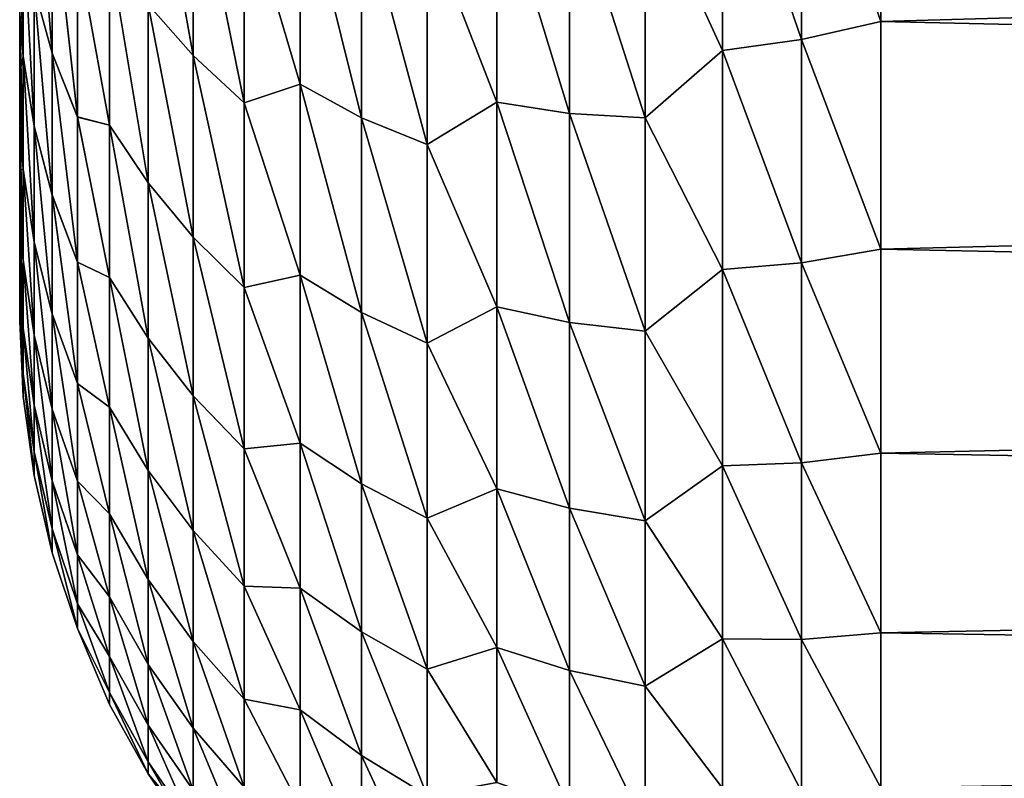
# Model space of a CAD drawing. Header units: metres. Extents: x -46 to 104, y -30 to 30.
# Tile 392 of 656: x 28 to 29.143, y -10.031 to -9.15. Entities that reach past the tile are written whole.
import ezdxf

# ---------------------------------------------------------------- set-up
doc = ezdxf.new("R2010")
doc.units = ezdxf.units.M
doc.layers.add('solid_26_000_502_XXX', color=7, linetype='CONTINUOUS')

msp = doc.modelspace()

# ---------------------------------------------------------------- linework, layer by layer
at = {"layer": 'solid_26_000_502_XXX'}
for points in [[(28, -6.556713, 300.451447), (28, -9.211044, 300.325226), (28, -9.14367, 300.577454)], [(28, -6.556713, 300.451447), (28, -6.62691, 300.254761), (28, -9.211044, 300.325226)], [(28, -6.556713, 295.548553), (28, -9.143481, 295.421875), (28, -9.210874, 295.674103)], [(28, -6.62691, 295.745239), (28, -6.556713, 295.548553), (28, -9.210874, 295.674103)], [(28, -6.62691, 300.254761), (28, -9.271446, 300.071289), (28, -9.211044, 300.325226)], [(28, -6.62691, 300.254761), (28, -6.69121, 300.056152), (28, -9.271446, 300.071289)], [(28, -6.62691, 295.745239), (28, -9.210874, 295.674103), (28, -9.271295, 295.928009)], [(28, -6.69121, 295.943848), (28, -6.62691, 295.745239), (28, -9.271295, 295.928009)], [(28, -6.69121, 300.056152), (28, -9.324861, 299.815735), (28, -9.271446, 300.071289)], [(28, -6.69121, 300.056152), (28, -6.801792, 299.653961), (28, -9.324861, 299.815735)], [(28, -6.69121, 295.943848), (28, -9.271295, 295.928009), (28, -9.324728, 296.183563)], [(28, -6.801792, 296.346039), (28, -6.69121, 295.943848), (28, -9.324728, 296.183563)], [(28, -6.801792, 299.653961), (28, -9.371225, 299.558899), (28, -9.324861, 299.815735)], [(28, -6.801792, 299.653961), (28, -6.848075, 299.45047), (28, -9.371225, 299.558899)], [(28, -6.801792, 296.346039), (28, -9.324728, 296.183563), (28, -9.371111, 296.44043)], [(28, -6.848075, 296.54953), (28, -6.801792, 296.346039), (28, -9.371111, 296.44043)], [(28, -6.848075, 299.45047), (28, -9.410521, 299.300781), (28, -9.371225, 299.558899)], [(28, -6.848075, 299.45047), (28, -6.888287, 299.245605), (28, -9.410521, 299.300781)], [(28, -6.848075, 296.54953), (28, -9.371111, 296.44043), (28, -9.410425, 296.698517)], [(28, -6.888287, 296.754395), (28, -6.848075, 296.54953), (28, -9.410425, 296.698517)], [(28, -6.888287, 299.245605), (28, -9.442708, 299.041779), (28, -9.410521, 299.300781)], [(28, -6.888287, 299.245605), (28, -6.922369, 299.039581), (28, -9.442708, 299.041779)], [(28, -6.888287, 296.754395), (28, -9.410425, 296.698517), (28, -9.442631, 296.95755)], [(28, -6.922369, 296.960419), (28, -6.888287, 296.754395), (28, -9.442631, 296.95755)], [(28, -6.922369, 299.039581), (28, -6.950295, 298.832703), (28, -9.442708, 299.041779)], [(28, -6.922369, 296.960419), (28, -9.442631, 296.95755), (28, -9.467708, 297.217407)], [(28, -6.950295, 297.167297), (28, -6.922369, 296.960419), (28, -9.467708, 297.217407)], [(28, -6.950295, 298.832703), (28, -9.467765, 298.781921), (28, -9.442708, 299.041779)], [(28, -6.950295, 298.832703), (28, -6.98755, 298.417297), (28, -9.467765, 298.781921)], [(28, -6.950295, 297.167297), (28, -9.467708, 297.217407), (28, -9.485638, 297.477814)], [(28, -6.98755, 297.582703), (28, -6.950295, 297.167297), (28, -9.485638, 297.477814)], [(28, -6.98755, 298.417297), (28, -9.485676, 298.521484), (28, -9.467765, 298.781921)], [(28, -6.98755, 298.417297), (28, -9.496421, 298.260681), (28, -9.485676, 298.521484)], [(28, -6.98755, 298.417297), (28, -6.996882, 298.208771), (28, -9.496421, 298.260681)], [(28, -6.98755, 297.582703), (28, -9.485638, 297.477814), (28, -9.496402, 297.738647)], [(28, -6.996882, 297.791229), (28, -6.98755, 297.582703), (28, -9.496402, 297.738647)], [(28, -6.996882, 298.208771), (28, -7, 298), (28, -9.496421, 298.260681)], [(28, -6.996882, 297.791229), (28, -9.496402, 297.738647), (28, -9.5, 297.999664)], [(28, -7, 298), (28, -6.996882, 297.791229), (28, -9.5, 297.999664)], [(28, -7, 298), (28, -9.5, 297.999664), (28, -9.496421, 298.260681)], [(28.907728, -8.887558, 292.41684), (29, -8.861654, 292.367859), (29, -9.152313, 292.853638)], [(28.907728, -8.887558, 303.58316), (29, -9.152313, 303.146362), (29, -8.861654, 303.632141)], [(34.5, -8.997035, 292.586761), (29, -9.152313, 292.853638), (29, -8.861654, 292.367859)], [(34.5, -8.997035, 303.413239), (29, -8.861654, 303.632141), (29, -9.152313, 303.146362)], [(28.907728, -9.172984, 303.100677), (28.907728, -8.887558, 303.58316), (28.816154, -8.905639, 303.53009)], [(28.907728, -8.887558, 292.41684), (28.907728, -9.172984, 292.899323), (28.816154, -8.905639, 292.46991)], [(28.907728, -8.887558, 292.41684), (29, -9.152313, 292.853638), (28.907728, -9.172984, 292.899323)], [(28.907728, -9.172984, 303.100677), (29, -9.152313, 303.146362), (28.907728, -8.887558, 303.58316)], [(28.149282, -8.899755, 293.384003), (28.201468, -8.954681, 293.324188), (28.201468, -9.191772, 293.809448)], [(28.149282, -9.132465, 293.863434), (28.149282, -8.899755, 293.384003), (28.201468, -9.191772, 293.809448)], [(28.149282, -8.899803, 302.615906), (28.201468, -9.19182, 302.19046), (28.201468, -8.954735, 302.67569)], [(28.149282, -8.899803, 302.615906), (28.149282, -9.132507, 302.136475), (28.201468, -9.19182, 302.19046)], [(28.816154, -9.185703, 303.05127), (28.816154, -8.905639, 303.53009), (28.726152, -8.990007, 303.350555)], [(28.816154, -8.905639, 292.46991), (28.816154, -9.185703, 292.94873), (28.726152, -8.990007, 292.649445)], [(28.907728, -9.172984, 303.100677), (28.816154, -8.905639, 303.53009), (28.816154, -9.185703, 303.05127)], [(28.907728, -9.172984, 292.899323), (28.816154, -9.185703, 292.94873), (28.816154, -8.905639, 292.46991)], [(28.016783, -8.927091, 294.250763), (28.037836, -8.99829, 294.187897), (28.037836, -9.189023, 294.673889)], [(28.016783, -9.113214, 294.729065), (28.016783, -8.927091, 294.250763), (28.037836, -9.189023, 294.673889)], [(28.016783, -8.927217, 301.748932), (28.037836, -9.189137, 301.325806), (28.037836, -8.998421, 301.811768)], [(28.016783, -8.927217, 301.748932), (28.016783, -9.113324, 301.27063), (28.037836, -9.189137, 301.325806)], [(28.201468, -8.954681, 293.324188), (28.260477, -9.005129, 293.26712), (28.260477, -9.246465, 293.757904)], [(28.201468, -9.191772, 293.809448), (28.201468, -8.954681, 293.324188), (28.260477, -9.246465, 293.757904)], [(28.201468, -8.954735, 302.67569), (28.260477, -9.246465, 302.242096), (28.260477, -9.005129, 302.73288)], [(28.201468, -8.954735, 302.67569), (28.201468, -9.19182, 302.19046), (28.260477, -9.246465, 302.242096)], [(28.325811, -9.224957, 302.44165), (28.325811, -8.977735, 302.922241), (28.260477, -9.005129, 302.73288)], [(28.325811, -8.977735, 293.077759), (28.325811, -9.224957, 293.55835), (28.260477, -9.005129, 293.26712)], [(28.39691, -9.263911, 302.496887), (28.325811, -8.977735, 302.922241), (28.325811, -9.224957, 302.44165)], [(28.39691, -9.263911, 302.496887), (28.39691, -9.01185, 302.982819), (28.325811, -8.977735, 302.922241)], [(28.39691, -9.263911, 293.503113), (28.325811, -9.224957, 293.55835), (28.325811, -8.977735, 293.077759)], [(28.39691, -9.01185, 293.017181), (28.39691, -9.263911, 293.503113), (28.325811, -8.977735, 293.077759)], [(28.553919, -9.245726, 302.751038), (28.553919, -8.982406, 303.231842), (28.473162, -9.037836, 303.043732)], [(28.553919, -8.982406, 292.768158), (28.553919, -9.245726, 293.248962), (28.473162, -9.037836, 292.956268)], [(28.638491, -9.259073, 302.806641), (28.553919, -8.982406, 303.231842), (28.553919, -9.245726, 302.751038)], [(28.638491, -9.259073, 302.806641), (28.638491, -8.990361, 303.292236), (28.553919, -8.982406, 303.231842)], [(28.638491, -9.259073, 293.193359), (28.553919, -9.245726, 293.248962), (28.553919, -8.982406, 292.768158)], [(28.638491, -8.990361, 292.707764), (28.638491, -9.259073, 293.193359), (28.553919, -8.982406, 292.768158)], [(28.004135, -9.1926, 295.264954), (28, -9.069206, 295.171661), (28, -8.988059, 294.923523)], [(28.004135, -9.1926, 295.264954), (28, -8.988059, 294.923523), (28.004135, -9.036163, 294.785645)], [(28.726152, -9.264167, 302.860443), (28.726152, -8.990007, 303.350555), (28.638491, -8.990361, 303.292236)], [(28.726152, -8.990007, 292.649445), (28.726152, -9.264167, 293.139557), (28.638491, -8.990361, 292.707764)], [(28.726152, -9.264167, 302.860443), (28.638491, -8.990361, 303.292236), (28.638491, -9.259073, 302.806641)], [(28.726152, -9.264167, 293.139557), (28.638491, -9.259073, 293.193359), (28.638491, -8.990361, 292.707764)], [(28.816154, -9.185703, 303.05127), (28.726152, -8.990007, 303.350555), (28.726152, -9.264167, 302.860443)], [(28.816154, -9.185703, 292.94873), (28.726152, -9.264167, 293.139557), (28.726152, -8.990007, 292.649445)], [(34.5, -8.997035, 292.586761), (34.5, -9.276902, 293.081757), (29, -9.152313, 292.853638)], [(34.5, -9.276902, 302.918243), (34.5, -8.997035, 303.413239), (29, -9.152313, 303.146362)], [(28.037836, -8.99829, 294.187897), (28.067135, -9.06779, 294.127106), (28.067135, -9.263, 294.620514)], [(28.037836, -9.189023, 294.673889), (28.037836, -8.99829, 294.187897), (28.067135, -9.263, 294.620514)], [(28.037836, -8.998421, 301.811768), (28.067156, -9.263095, 301.379364), (28.067158, -9.067899, 301.872772)], [(28.037836, -8.998421, 301.811768), (28.037836, -9.189137, 301.325806), (28.067156, -9.263095, 301.379364)], [(28.325811, -9.224957, 302.44165), (28.260477, -9.005129, 302.73288), (28.260477, -9.246465, 302.242096)], [(28.325811, -9.224957, 293.55835), (28.260477, -9.246465, 293.757904), (28.260477, -9.005129, 293.26712)], [(28.473162, -9.294984, 302.55249), (28.39691, -9.01185, 302.982819), (28.39691, -9.263911, 302.496887)], [(28.473162, -9.294984, 302.55249), (28.473162, -9.037836, 303.043732), (28.39691, -9.01185, 302.982819)], [(28.473162, -9.294984, 293.44751), (28.39691, -9.263911, 293.503113), (28.39691, -9.01185, 293.017181)], [(28.473162, -9.037836, 292.956268), (28.473162, -9.294984, 293.44751), (28.39691, -9.01185, 293.017181)], [(28.004135, -9.036241, 301.214142), (28, -9.069413, 300.827667), (28.004135, -9.192666, 300.734833)], [(28.004135, -9.036163, 294.785645), (28.016783, -9.113214, 294.729065), (28.016783, -9.273731, 295.216553)], [(28.004135, -9.1926, 295.264954), (28.004135, -9.036163, 294.785645), (28.016783, -9.273731, 295.216553)], [(28.004135, -9.036241, 301.214142), (28.016783, -9.273826, 300.783142), (28.016783, -9.113324, 301.27063)], [(28.004135, -9.036241, 301.214142), (28.004135, -9.192666, 300.734833), (28.016783, -9.273826, 300.783142)], [(28.553919, -9.245726, 302.751038), (28.473162, -9.037836, 303.043732), (28.473162, -9.294984, 302.55249)], [(28.553919, -9.245726, 293.248962), (28.473162, -9.294984, 293.44751), (28.473162, -9.037836, 292.956268)], [(28.004135, -9.1926, 295.264954), (28, -9.143481, 295.421875), (28, -9.069206, 295.171661)], [(28.004135, -9.192666, 300.734833), (28, -9.069413, 300.827667), (28, -9.14367, 300.577454)], [(28.067135, -9.06779, 294.127106), (28.10437, -9.069695, 293.920837), (28.10437, -9.272447, 294.405457)], [(28.067135, -9.263, 294.620514), (28.067135, -9.06779, 294.127106), (28.10437, -9.272447, 294.405457)], [(28.067158, -9.067899, 301.872772), (28.067156, -9.263095, 301.379364), (28.10437, -9.272506, 301.594391)], [(28.067158, -9.067899, 301.872772), (28.10437, -9.272506, 301.594391), (28.10437, -9.069762, 302.079041)], [(28.10437, -9.069695, 293.920837), (28.149282, -9.132465, 293.863434), (28.149282, -9.33937, 294.354553)], [(28.10437, -9.272447, 294.405457), (28.10437, -9.069695, 293.920837), (28.149282, -9.33937, 294.354553)], [(28.10437, -9.069762, 302.079041), (28.149282, -9.339408, 301.645355), (28.149282, -9.132507, 302.136475)], [(28.10437, -9.069762, 302.079041), (28.10437, -9.272506, 301.594391), (28.149282, -9.339408, 301.645355)], [(28.016783, -9.113214, 294.729065), (28.037836, -9.189023, 294.673889), (28.037836, -9.353533, 295.169342)], [(28.016783, -9.273731, 295.216553), (28.016783, -9.113214, 294.729065), (28.037836, -9.353533, 295.169342)], [(28.016783, -9.113324, 301.27063), (28.037836, -9.35363, 300.830353), (28.037836, -9.189137, 301.325806)], [(28.016783, -9.113324, 301.27063), (28.016783, -9.273826, 300.783142), (28.037836, -9.35363, 300.830353)], [(28.149282, -9.132465, 293.863434), (28.201468, -9.191772, 293.809448), (28.201468, -9.402591, 294.306671)], [(28.149282, -9.33937, 294.354553), (28.149282, -9.132465, 293.863434), (28.201468, -9.402591, 294.306671)], [(28.149282, -9.132507, 302.136475), (28.201468, -9.402633, 301.693237), (28.201468, -9.19182, 302.19046)], [(28.149282, -9.132507, 302.136475), (28.149282, -9.339408, 301.645355), (28.201468, -9.402633, 301.693237)], [(28.004135, -9.323632, 295.751831), (28, -9.210874, 295.674103), (28, -9.143481, 295.421875)], [(28.004135, -9.323632, 295.751831), (28, -9.143481, 295.421875), (28.004135, -9.1926, 295.264954)], [(28.004135, -9.192666, 300.734833), (28, -9.14367, 300.577454), (28, -9.211044, 300.325226)], [(28.907728, -9.172984, 292.899323), (29, -9.152313, 292.853638), (29, -9.41637, 293.35437)], [(28.907728, -9.172984, 303.100677), (29, -9.41637, 302.64563), (29, -9.152313, 303.146362)], [(34.5, -9.276902, 293.081757), (29, -9.41637, 293.35437), (29, -9.152313, 292.853638)], [(34.5, -9.276902, 302.918243), (29, -9.152313, 303.146362), (29, -9.41637, 302.64563)], [(28.907728, -9.432241, 302.603607), (28.907728, -9.172984, 303.100677), (28.816154, -9.185703, 303.05127)], [(28.907728, -9.172984, 292.899323), (28.907728, -9.432241, 293.396393), (28.816154, -9.185703, 292.94873)], [(28.907728, -9.172984, 292.899323), (29, -9.41637, 293.35437), (28.907728, -9.432241, 293.396393)], [(28.907728, -9.432241, 302.603607), (29, -9.41637, 302.64563), (28.907728, -9.172984, 303.100677)], [(28.037836, -9.189023, 294.673889), (28.067135, -9.263, 294.620514), (28.067137, -9.431385, 295.123688)], [(28.037836, -9.353533, 295.169342), (28.037836, -9.189023, 294.673889), (28.067137, -9.431385, 295.123688)], [(28.037836, -9.189137, 301.325806), (28.067154, -9.431466, 300.87619), (28.067156, -9.263095, 301.379364)], [(28.037836, -9.189137, 301.325806), (28.037836, -9.35363, 300.830353), (28.067154, -9.431466, 300.87619)], [(28.201468, -9.191772, 293.809448), (28.260477, -9.246465, 293.757904), (28.260477, -9.461078, 294.260925)], [(28.201468, -9.402591, 294.306671), (28.201468, -9.191772, 293.809448), (28.260477, -9.461078, 294.260925)], [(28.201468, -9.19182, 302.19046), (28.260477, -9.461078, 301.739075), (28.260477, -9.246465, 302.242096)], [(28.201468, -9.19182, 302.19046), (28.201468, -9.402633, 301.693237), (28.260477, -9.461078, 301.739075)], [(28.816154, -9.440046, 302.558289), (28.816154, -9.185703, 303.05127), (28.726152, -9.264167, 302.860443)], [(28.816154, -9.185703, 292.94873), (28.816154, -9.440046, 293.441711), (28.726152, -9.264167, 293.139557)], [(28.907728, -9.432241, 302.603607), (28.816154, -9.185703, 303.05127), (28.816154, -9.440046, 302.558289)], [(28.907728, -9.432241, 293.396393), (28.816154, -9.440046, 293.441711), (28.816154, -9.185703, 292.94873)], [(28.004135, -9.192666, 300.734833), (28, -9.211044, 300.325226), (28.004135, -9.323686, 300.247955)], [(28.004135, -9.1926, 295.264954), (28.016783, -9.273731, 295.216553), (28.016783, -9.408193, 295.711853)], [(28.004135, -9.323632, 295.751831), (28.004135, -9.1926, 295.264954), (28.016783, -9.408193, 295.711853)], [(28.004135, -9.192666, 300.734833), (28.016783, -9.40827, 300.287811), (28.016783, -9.273826, 300.783142)], [(28.004135, -9.192666, 300.734833), (28.004135, -9.323686, 300.247955), (28.016783, -9.40827, 300.287811)], [(28.004135, -9.323632, 295.751831), (28, -9.271295, 295.928009), (28, -9.210874, 295.674103)], [(28.004135, -9.323686, 300.247955), (28, -9.211044, 300.325226), (28, -9.271446, 300.071289)], [(28.325811, -9.446476, 301.9487), (28.325811, -9.224957, 302.44165), (28.260477, -9.246465, 302.242096)], [(28.325811, -9.224957, 293.55835), (28.325811, -9.446476, 294.0513), (28.260477, -9.246465, 293.757904)], [(28.39691, -9.489793, 301.99823), (28.325811, -9.224957, 302.44165), (28.325811, -9.446476, 301.9487)], [(28.39691, -9.489793, 301.99823), (28.39691, -9.263911, 302.496887), (28.325811, -9.224957, 302.44165)], [(28.39691, -9.489793, 294.00177), (28.325811, -9.446476, 294.0513), (28.325811, -9.224957, 293.55835)], [(28.39691, -9.263911, 293.503113), (28.39691, -9.489793, 294.00177), (28.325811, -9.224957, 293.55835)], [(28.325811, -9.446476, 301.9487), (28.260477, -9.246465, 302.242096), (28.260477, -9.461078, 301.739075)], [(28.325811, -9.446476, 294.0513), (28.260477, -9.461078, 294.260925), (28.260477, -9.246465, 293.757904)], [(28.553919, -9.483332, 302.257019), (28.553919, -9.245726, 302.751038), (28.473162, -9.294984, 302.55249)], [(28.553919, -9.245726, 293.248962), (28.553919, -9.483332, 293.742981), (28.473162, -9.294984, 293.44751)], [(28.638491, -9.501583, 302.307465), (28.553919, -9.245726, 302.751038), (28.553919, -9.483332, 302.257019)], [(28.638491, -9.501583, 302.307465), (28.638491, -9.259073, 302.806641), (28.553919, -9.245726, 302.751038)], [(28.638491, -9.501583, 293.692535), (28.553919, -9.483332, 293.742981), (28.553919, -9.245726, 293.248962)], [(28.638491, -9.259073, 293.193359), (28.638491, -9.501583, 293.692535), (28.553919, -9.245726, 293.248962)], [(28.726152, -9.511631, 302.356323), (28.638491, -9.259073, 302.806641), (28.638491, -9.501583, 302.307465)], [(28.726152, -9.511631, 302.356323), (28.726152, -9.264167, 302.860443), (28.638491, -9.259073, 302.806641)], [(28.726152, -9.511631, 293.643677), (28.638491, -9.501583, 293.692535), (28.638491, -9.259073, 293.193359)], [(28.726152, -9.264167, 293.139557), (28.726152, -9.511631, 293.643677), (28.638491, -9.259073, 293.193359)], [(28.004135, -9.428896, 296.244934), (28, -9.324728, 296.183563), (28, -9.271295, 295.928009)], [(28.004135, -9.428896, 296.244934), (28, -9.271295, 295.928009), (28.004135, -9.323632, 295.751831)], [(28.004135, -9.323686, 300.247955), (28, -9.271446, 300.071289), (28, -9.324861, 299.815735)], [(28.067135, -9.263, 294.620514), (28.10437, -9.272447, 294.405457), (28.10437, -9.449324, 294.900116)], [(28.067137, -9.431385, 295.123688), (28.067135, -9.263, 294.620514), (28.10437, -9.449324, 294.900116)], [(28.067156, -9.263095, 301.379364), (28.067154, -9.431466, 300.87619), (28.10437, -9.449375, 301.099731)], [(28.067156, -9.263095, 301.379364), (28.10437, -9.449375, 301.099731), (28.10437, -9.272506, 301.594391)], [(28.473162, -9.525454, 302.048157), (28.39691, -9.263911, 302.496887), (28.39691, -9.489793, 301.99823)], [(28.473162, -9.525454, 302.048157), (28.473162, -9.294984, 302.55249), (28.39691, -9.263911, 302.496887)], [(28.473162, -9.525454, 293.951843), (28.39691, -9.489793, 294.00177), (28.39691, -9.263911, 293.503113)], [(28.473162, -9.294984, 293.44751), (28.473162, -9.525454, 293.951843), (28.39691, -9.263911, 293.503113)], [(28.816154, -9.440046, 302.558289), (28.726152, -9.264167, 302.860443), (28.726152, -9.511631, 302.356323)], [(28.816154, -9.440046, 293.441711), (28.726152, -9.511631, 293.643677), (28.726152, -9.264167, 293.139557)], [(28.016783, -9.273731, 295.216553), (28.037836, -9.353533, 295.169342), (28.037836, -9.491349, 295.672882)], [(28.016783, -9.408193, 295.711853), (28.016783, -9.273731, 295.216553), (28.037836, -9.491349, 295.672882)], [(28.016783, -9.273826, 300.783142), (28.037836, -9.491429, 300.326813), (28.037836, -9.35363, 300.830353)], [(28.016783, -9.273826, 300.783142), (28.016783, -9.40827, 300.287811), (28.037836, -9.491429, 300.326813)], [(28.10437, -9.272447, 294.405457), (28.149282, -9.33937, 294.354553), (28.149282, -9.519885, 294.855988)], [(28.10437, -9.449324, 294.900116), (28.10437, -9.272447, 294.405457), (28.149282, -9.519885, 294.855988)], [(28.10437, -9.272506, 301.594391), (28.149282, -9.519917, 301.143921), (28.149282, -9.339408, 301.645355)], [(28.10437, -9.272506, 301.594391), (28.10437, -9.449375, 301.099731), (28.149282, -9.519917, 301.143921)], [(34.5, -9.276902, 293.081757), (34.5, -9.529506, 293.591095), (29, -9.41637, 293.35437)], [(34.5, -9.529506, 302.408905), (34.5, -9.276902, 302.918243), (29, -9.41637, 302.64563)], [(28.553919, -9.483332, 302.257019), (28.473162, -9.294984, 302.55249), (28.473162, -9.525454, 302.048157)], [(28.553919, -9.483332, 293.742981), (28.473162, -9.525454, 293.951843), (28.473162, -9.294984, 293.44751)], [(28.004135, -9.323686, 300.247955), (28, -9.324861, 299.815735), (28.004135, -9.428938, 299.754852)], [(28.004135, -9.428896, 296.244934), (28, -9.371111, 296.44043), (28, -9.324728, 296.183563)], [(28.004135, -9.428938, 299.754852), (28, -9.324861, 299.815735), (28, -9.371225, 299.558899)], [(28.004135, -9.323632, 295.751831), (28.016783, -9.408193, 295.711853), (28.016783, -9.516219, 296.213593)], [(28.004135, -9.428896, 296.244934), (28.004135, -9.323632, 295.751831), (28.016783, -9.516219, 296.213593)], [(28.004135, -9.323686, 300.247955), (28.016783, -9.516279, 299.786072), (28.016783, -9.40827, 300.287811)], [(28.004135, -9.323686, 300.247955), (28.004135, -9.428938, 299.754852), (28.016783, -9.516279, 299.786072)], [(28.149282, -9.33937, 294.354553), (28.201468, -9.402591, 294.306671), (28.201468, -9.586535, 294.814453)], [(28.149282, -9.519885, 294.855988), (28.149282, -9.33937, 294.354553), (28.201468, -9.586535, 294.814453)], [(28.149282, -9.339408, 301.645355), (28.201468, -9.586572, 301.185455), (28.201468, -9.402633, 301.693237)], [(28.149282, -9.339408, 301.645355), (28.149282, -9.519917, 301.143921), (28.201468, -9.586572, 301.185455)], [(28.037836, -9.353533, 295.169342), (28.067137, -9.431385, 295.123688), (28.067139, -9.572458, 295.635193)], [(28.037836, -9.491349, 295.672882), (28.037836, -9.353533, 295.169342), (28.067139, -9.572458, 295.635193)], [(28.037836, -9.35363, 300.830353), (28.067152, -9.572526, 300.364685), (28.067154, -9.431466, 300.87619)], [(28.037836, -9.35363, 300.830353), (28.037836, -9.491429, 300.326813), (28.067152, -9.572526, 300.364685)], [(28.004135, -9.508101, 296.742859), (28, -9.410425, 296.698517), (28, -9.371111, 296.44043)], [(28.004135, -9.508101, 296.742859), (28, -9.371111, 296.44043), (28.004135, -9.428896, 296.244934)], [(28.004135, -9.428938, 299.754852), (28, -9.371225, 299.558899), (28, -9.410521, 299.300781)], [(28.016783, -9.408193, 295.711853), (28.037836, -9.491349, 295.672882), (28.037836, -9.602079, 296.183044)], [(28.016783, -9.516219, 296.213593), (28.016783, -9.408193, 295.711853), (28.037836, -9.602079, 296.183044)], [(28.016783, -9.40827, 300.287811), (28.037836, -9.602142, 299.81662), (28.037836, -9.491429, 300.326813)], [(28.016783, -9.40827, 300.287811), (28.016783, -9.516279, 299.786072), (28.037836, -9.602142, 299.81662)], [(28.201468, -9.402591, 294.306671), (28.260477, -9.461078, 294.260925), (28.260477, -9.648346, 294.77478)], [(28.201468, -9.586535, 294.814453), (28.201468, -9.402591, 294.306671), (28.260477, -9.648346, 294.77478)], [(28.201468, -9.402633, 301.693237), (28.260477, -9.648346, 301.22522), (28.260477, -9.461078, 301.739075)], [(28.201468, -9.402633, 301.693237), (28.201468, -9.586572, 301.185455), (28.260477, -9.648346, 301.22522)], [(28.004135, -9.508101, 296.742859), (28, -9.442631, 296.95755), (28, -9.410425, 296.698517)], [(28.004135, -9.508131, 299.256897), (28, -9.410521, 299.300781), (28, -9.442708, 299.041779)], [(28.004135, -9.428938, 299.754852), (28, -9.410521, 299.300781), (28.004135, -9.508131, 299.256897)], [(28.907728, -9.432241, 293.396393), (29, -9.41637, 293.35437), (29, -9.653056, 293.868591)], [(28.907728, -9.432241, 302.603607), (29, -9.653056, 302.131409), (29, -9.41637, 302.64563)], [(34.5, -9.529506, 293.591095), (29, -9.653056, 293.868591), (29, -9.41637, 293.35437)], [(34.5, -9.529506, 302.408905), (29, -9.41637, 302.64563), (29, -9.653056, 302.131409)], [(28.004135, -9.428896, 296.244934), (28.016783, -9.516219, 296.213593), (28.016783, -9.597508, 296.720367)], [(28.004135, -9.508101, 296.742859), (28.004135, -9.428896, 296.244934), (28.016783, -9.597508, 296.720367)], [(28.004135, -9.428938, 299.754852), (28.016783, -9.597551, 299.279327), (28.016783, -9.516279, 299.786072)], [(28.004135, -9.428938, 299.754852), (28.004135, -9.508131, 299.256897), (28.016783, -9.597551, 299.279327)], [(28.067137, -9.431385, 295.123688), (28.10437, -9.449324, 294.900116), (28.10437, -9.599833, 295.403412)], [(28.067139, -9.572458, 295.635193), (28.067137, -9.431385, 295.123688), (28.10437, -9.599833, 295.403412)], [(28.067154, -9.431466, 300.87619), (28.067152, -9.572526, 300.364685), (28.10437, -9.599876, 300.596436)], [(28.067154, -9.431466, 300.87619), (28.10437, -9.599876, 300.596436), (28.10437, -9.449375, 301.099731)], [(28.004135, -9.561028, 297.244293), (28, -9.467708, 297.217407), (28, -9.442631, 296.95755)], [(28.004135, -9.561028, 297.244293), (28, -9.442631, 296.95755), (28.004135, -9.508101, 296.742859)], [(28.004135, -9.508131, 299.256897), (28, -9.442708, 299.041779), (28, -9.467765, 298.781921)], [(28.816154, -9.667954, 302.052521), (28.816154, -9.440046, 302.558289), (28.726152, -9.511631, 302.356323)], [(28.816154, -9.440046, 293.441711), (28.816154, -9.667954, 293.947479), (28.726152, -9.511631, 293.643677)], [(28.907728, -9.664589, 302.093414), (28.907728, -9.432241, 302.603607), (28.816154, -9.440046, 302.558289)], [(28.907728, -9.432241, 293.396393), (28.907728, -9.664589, 293.906586), (28.816154, -9.440046, 293.441711)], [(28.907728, -9.664589, 302.093414), (28.816154, -9.440046, 302.558289), (28.816154, -9.667954, 302.052521)], [(28.907728, -9.664589, 293.906586), (28.816154, -9.667954, 293.947479), (28.816154, -9.440046, 293.441711)], [(28.907728, -9.432241, 293.396393), (29, -9.653056, 293.868591), (28.907728, -9.664589, 293.906586)], [(28.907728, -9.664589, 302.093414), (29, -9.653056, 302.131409), (28.907728, -9.432241, 302.603607)], [(28.10437, -9.449324, 294.900116), (28.149282, -9.519885, 294.855988), (28.149282, -9.673502, 295.366272)], [(28.10437, -9.599833, 295.403412), (28.10437, -9.449324, 294.900116), (28.149282, -9.673502, 295.366272)], [(28.10437, -9.449375, 301.099731), (28.149282, -9.673529, 300.633606), (28.149282, -9.519917, 301.143921)], [(28.10437, -9.449375, 301.099731), (28.10437, -9.599876, 300.596436), (28.149282, -9.673529, 300.633606)], [(28.325811, -9.641674, 301.444733), (28.325811, -9.446476, 301.9487), (28.260477, -9.461078, 301.739075)], [(28.325811, -9.446476, 294.0513), (28.325811, -9.641674, 294.555267), (28.260477, -9.461078, 294.260925)], [(28.39691, -9.688856, 301.488281), (28.325811, -9.446476, 301.9487), (28.325811, -9.641674, 301.444733)], [(28.39691, -9.688856, 301.488281), (28.39691, -9.489793, 301.99823), (28.325811, -9.446476, 301.9487)], [(28.39691, -9.688856, 294.511719), (28.325811, -9.641674, 294.555267), (28.325811, -9.446476, 294.0513)], [(28.39691, -9.489793, 294.00177), (28.39691, -9.688856, 294.511719), (28.325811, -9.446476, 294.0513)], [(28.325811, -9.641674, 301.444733), (28.260477, -9.461078, 301.739075), (28.260477, -9.648346, 301.22522)], [(28.325811, -9.641674, 294.555267), (28.260477, -9.648346, 294.77478), (28.260477, -9.461078, 294.260925)], [(28.004135, -9.561028, 297.244293), (28, -9.485638, 297.477814), (28, -9.467708, 297.217407)], [(28.004135, -9.561046, 298.755493), (28, -9.467765, 298.781921), (28, -9.485676, 298.521484)], [(28.004135, -9.508131, 299.256897), (28, -9.467765, 298.781921), (28.004135, -9.561046, 298.755493)], [(28.004135, -9.587531, 297.747772), (28, -9.496402, 297.738647), (28, -9.485638, 297.477814)], [(28.004135, -9.587531, 297.747772), (28, -9.485638, 297.477814), (28.004135, -9.561028, 297.244293)], [(28.004135, -9.561046, 298.755493), (28, -9.485676, 298.521484), (28, -9.496421, 298.260681)], [(28.553919, -9.694565, 301.75116), (28.553919, -9.483332, 302.257019), (28.473162, -9.525454, 302.048157)], [(28.553919, -9.483332, 293.742981), (28.553919, -9.694565, 294.24884), (28.473162, -9.525454, 293.951843)], [(28.638491, -9.717203, 301.796082), (28.553919, -9.483332, 302.257019), (28.553919, -9.694565, 301.75116)], [(28.638491, -9.717203, 301.796082), (28.638491, -9.501583, 302.307465), (28.553919, -9.483332, 302.257019)], [(28.638491, -9.717203, 294.203918), (28.553919, -9.694565, 294.24884), (28.553919, -9.483332, 293.742981)], [(28.638491, -9.501583, 293.692535), (28.638491, -9.717203, 294.203918), (28.553919, -9.483332, 293.742981)], [(28.004135, -9.587531, 297.747772), (28, -9.5, 297.999664), (28, -9.496402, 297.738647)], [(28.004135, -9.587537, 298.251984), (28, -9.496421, 298.260681), (28, -9.5, 297.999664)], [(28.004135, -9.561046, 298.755493), (28, -9.496421, 298.260681), (28.004135, -9.587537, 298.251984)], [(28.004135, -9.587537, 298.251984), (28, -9.5, 297.999664), (28.004135, -9.587531, 297.747772)], [(28.037836, -9.491349, 295.672882), (28.067139, -9.572458, 295.635193), (28.067141, -9.685813, 296.153564)], [(28.037836, -9.602079, 296.183044), (28.037836, -9.491349, 295.672882), (28.067141, -9.685813, 296.153564)], [(28.037836, -9.491429, 300.326813), (28.06715, -9.685865, 299.846313), (28.067152, -9.572526, 300.364685)], [(28.037836, -9.491429, 300.326813), (28.037836, -9.602142, 299.81662), (28.06715, -9.685865, 299.846313)], [(28.473162, -9.728582, 301.532196), (28.39691, -9.489793, 301.99823), (28.39691, -9.688856, 301.488281)], [(28.473162, -9.728582, 301.532196), (28.473162, -9.525454, 302.048157), (28.39691, -9.489793, 301.99823)], [(28.473162, -9.728582, 294.467804), (28.39691, -9.688856, 294.511719), (28.39691, -9.489793, 294.00177)], [(28.473162, -9.525454, 293.951843), (28.473162, -9.728582, 294.467804), (28.39691, -9.489793, 294.00177)], [(28.004135, -9.508101, 296.742859), (28.016783, -9.597508, 296.720367), (28.016783, -9.651831, 297.230713)], [(28.004135, -9.561028, 297.244293), (28.004135, -9.508101, 296.742859), (28.016783, -9.651831, 297.230713)], [(28.004135, -9.508131, 299.256897), (28.016783, -9.651857, 298.768982), (28.016783, -9.597551, 299.279327)], [(28.004135, -9.508131, 299.256897), (28.004135, -9.561046, 298.755493), (28.016783, -9.651857, 298.768982)], [(28.726152, -9.731688, 301.839661), (28.638491, -9.501583, 302.307465), (28.638491, -9.717203, 301.796082)], [(28.726152, -9.731688, 301.839661), (28.726152, -9.511631, 302.356323), (28.638491, -9.501583, 302.307465)], [(28.726152, -9.731688, 294.160339), (28.638491, -9.717203, 294.203918), (28.638491, -9.501583, 293.692535)], [(28.726152, -9.511631, 293.643677), (28.726152, -9.731688, 294.160339), (28.638491, -9.501583, 293.692535)], [(28.816154, -9.667954, 302.052521), (28.726152, -9.511631, 302.356323), (28.726152, -9.731688, 301.839661)], [(28.816154, -9.667954, 293.947479), (28.726152, -9.731688, 294.160339), (28.726152, -9.511631, 293.643677)], [(28.016783, -9.516219, 296.213593), (28.037836, -9.602079, 296.183044), (28.037836, -9.685408, 296.698425)], [(28.016783, -9.597508, 296.720367), (28.016783, -9.516219, 296.213593), (28.037836, -9.685408, 296.698425)], [(28.016783, -9.516279, 299.786072), (28.037836, -9.685452, 299.301239), (28.037836, -9.602142, 299.81662)], [(28.016783, -9.516279, 299.786072), (28.016783, -9.597551, 299.279327), (28.037836, -9.685452, 299.301239)], [(28.149282, -9.519885, 294.855988), (28.201468, -9.586535, 294.814453), (28.201468, -9.74308, 295.331329)], [(28.149282, -9.673502, 295.366272), (28.149282, -9.519885, 294.855988), (28.201468, -9.74308, 295.331329)], [(28.149282, -9.519917, 301.143921), (28.201468, -9.743111, 300.668549), (28.201468, -9.586572, 301.185455)], [(28.149282, -9.519917, 301.143921), (28.149282, -9.673529, 300.633606), (28.201468, -9.743111, 300.668549)], [(28.553919, -9.694565, 301.75116), (28.473162, -9.525454, 302.048157), (28.473162, -9.728582, 301.532196)], [(28.553919, -9.694565, 294.24884), (28.473162, -9.728582, 294.467804), (28.473162, -9.525454, 293.951843)], [(34.5, -9.529506, 293.591095), (34.5, -9.754284, 294.113647), (29, -9.653056, 293.868591)], [(34.5, -9.754284, 301.886353), (34.5, -9.529506, 302.408905), (29, -9.653056, 302.131409)], [(28.004135, -9.561028, 297.244293), (28.016783, -9.651831, 297.230713), (28.016783, -9.679035, 297.743225)], [(28.004135, -9.587531, 297.747772), (28.004135, -9.561028, 297.244293), (28.016783, -9.679035, 297.743225)], [(28.004135, -9.561046, 298.755493), (28.016783, -9.679044, 298.256439), (28.016783, -9.651857, 298.768982)], [(28.004135, -9.561046, 298.755493), (28.004135, -9.587537, 298.251984), (28.016783, -9.679044, 298.256439)], [(28.067139, -9.572458, 295.635193), (28.10437, -9.599833, 295.403412), (28.10437, -9.723556, 295.913971)], [(28.067141, -9.685813, 296.153564), (28.067139, -9.572458, 295.635193), (28.10437, -9.723556, 295.913971)], [(28.067152, -9.572526, 300.364685), (28.06715, -9.685865, 299.846313), (28.10437, -9.723589, 300.085876)], [(28.067152, -9.572526, 300.364685), (28.10437, -9.723589, 300.085876), (28.10437, -9.599876, 300.596436)], [(28.004135, -9.587531, 297.747772), (28.016783, -9.679035, 297.743225), (28.016783, -9.679044, 298.256439)], [(28.004135, -9.587537, 298.251984), (28.004135, -9.587531, 297.747772), (28.016783, -9.679044, 298.256439)], [(28.201468, -9.586535, 294.814453), (28.260477, -9.648346, 294.77478), (28.260477, -9.807729, 295.297943)], [(28.201468, -9.74308, 295.331329), (28.201468, -9.586535, 294.814453), (28.260477, -9.807729, 295.297943)], [(28.201468, -9.586572, 301.185455), (28.260477, -9.807729, 300.702057), (28.260477, -9.648346, 301.22522)], [(28.201468, -9.586572, 301.185455), (28.201468, -9.743111, 300.668549), (28.260477, -9.807729, 300.702057)], [(28.016783, -9.597508, 296.720367), (28.037836, -9.685408, 296.698425), (28.037836, -9.741095, 297.217499)], [(28.016783, -9.651831, 297.230713), (28.016783, -9.597508, 296.720367), (28.037836, -9.741095, 297.217499)], [(28.016783, -9.597551, 299.279327), (28.037836, -9.741121, 298.782166), (28.037836, -9.685452, 299.301239)], [(28.016783, -9.597551, 299.279327), (28.016783, -9.651857, 298.768982), (28.037836, -9.741121, 298.782166)], [(28.037836, -9.602079, 296.183044), (28.067141, -9.685813, 296.153564), (28.067142, -9.771119, 296.677246)], [(28.037836, -9.685408, 296.698425), (28.037836, -9.602079, 296.183044), (28.067142, -9.771119, 296.677246)], [(28.037836, -9.602142, 299.81662), (28.06715, -9.771156, 299.322601), (28.06715, -9.685865, 299.846313)], [(28.037836, -9.602142, 299.81662), (28.037836, -9.685452, 299.301239), (28.06715, -9.771156, 299.322601)], [(28.10437, -9.599833, 295.403412), (28.149282, -9.673502, 295.366272), (28.149282, -9.799785, 295.884033)], [(28.10437, -9.723556, 295.913971), (28.10437, -9.599833, 295.403412), (28.149282, -9.799785, 295.884033)], [(28.10437, -9.599876, 300.596436), (28.149282, -9.799806, 300.115875), (28.149282, -9.673529, 300.633606)], [(28.10437, -9.599876, 300.596436), (28.10437, -9.723589, 300.085876), (28.149282, -9.799806, 300.115875)], [(28.325811, -9.810009, 300.931183), (28.325811, -9.641674, 301.444733), (28.260477, -9.648346, 301.22522)], [(28.325811, -9.641674, 294.555267), (28.325811, -9.810009, 295.068817), (28.260477, -9.648346, 294.77478)], [(28.325811, -9.810009, 300.931183), (28.260477, -9.648346, 301.22522), (28.260477, -9.807729, 300.702057)], [(28.325811, -9.810009, 295.068817), (28.260477, -9.807729, 295.297943), (28.260477, -9.648346, 294.77478)], [(28.39691, -9.860538, 300.968475), (28.325811, -9.641674, 301.444733), (28.325811, -9.810009, 300.931183)], [(28.39691, -9.860538, 300.968475), (28.39691, -9.688856, 301.488281), (28.325811, -9.641674, 301.444733)], [(28.39691, -9.860538, 295.031525), (28.325811, -9.810009, 295.068817), (28.325811, -9.641674, 294.555267)], [(28.39691, -9.688856, 294.511719), (28.39691, -9.860538, 295.031525), (28.325811, -9.641674, 294.555267)], [(28.016783, -9.651831, 297.230713), (28.037836, -9.741095, 297.217499), (28.037836, -9.768982, 297.7388)], [(28.016783, -9.679035, 297.743225), (28.016783, -9.651831, 297.230713), (28.037836, -9.768982, 297.7388)], [(28.016783, -9.651857, 298.768982), (28.037836, -9.768991, 298.260864), (28.037836, -9.741121, 298.782166)], [(28.016783, -9.651857, 298.768982), (28.016783, -9.679044, 298.256439), (28.037836, -9.768991, 298.260864)], [(28.907728, -9.664589, 293.906586), (29, -9.653056, 293.868591), (29, -9.861685, 294.394836)], [(28.907728, -9.664589, 302.093414), (29, -9.861685, 301.605164), (29, -9.653056, 302.131409)], [(34.5, -9.754284, 294.113647), (29, -9.861685, 294.394836), (29, -9.653056, 293.868591)], [(34.5, -9.754284, 301.886353), (29, -9.653056, 302.131409), (29, -9.861685, 301.605164)], [(28.816154, -9.868791, 301.535431), (28.816154, -9.667954, 302.052521), (28.726152, -9.731688, 301.839661)], [(28.816154, -9.667954, 293.947479), (28.816154, -9.868791, 294.464569), (28.726152, -9.731688, 294.160339)], [(28.907728, -9.869366, 301.571564), (28.907728, -9.664589, 302.093414), (28.816154, -9.667954, 302.052521)], [(28.907728, -9.664589, 293.906586), (28.907728, -9.869366, 294.428436), (28.816154, -9.667954, 293.947479)], [(28.907728, -9.869366, 301.571564), (28.816154, -9.667954, 302.052521), (28.816154, -9.868791, 301.535431)], [(28.907728, -9.869366, 294.428436), (28.816154, -9.868791, 294.464569), (28.816154, -9.667954, 293.947479)], [(28.907728, -9.664589, 293.906586), (29, -9.861685, 294.394836), (28.907728, -9.869366, 294.428436)], [(28.907728, -9.869366, 301.571564), (29, -9.861685, 301.605164), (28.907728, -9.664589, 302.093414)], [(28.016783, -9.679035, 297.743225), (28.037836, -9.768982, 297.7388), (28.037836, -9.768991, 298.260864)], [(28.016783, -9.679044, 298.256439), (28.016783, -9.679035, 297.743225), (28.037836, -9.768991, 298.260864)], [(28.149282, -9.673502, 295.366272), (28.201468, -9.74308, 295.331329), (28.201468, -9.871778, 295.855835)], [(28.149282, -9.799785, 295.884033), (28.149282, -9.673502, 295.366272), (28.201468, -9.871778, 295.855835)], [(28.149282, -9.673529, 300.633606), (28.201468, -9.871802, 300.144043), (28.201468, -9.743111, 300.668549)], [(28.149282, -9.673529, 300.633606), (28.149282, -9.799806, 300.115875), (28.201468, -9.871802, 300.144043)], [(28.037836, -9.685408, 296.698425), (28.067142, -9.771119, 296.677246), (28.067142, -9.82813, 297.204803)], [(28.037836, -9.741095, 297.217499), (28.037836, -9.685408, 296.698425), (28.067142, -9.82813, 297.204803)], [(28.037836, -9.685452, 299.301239), (28.067148, -9.828153, 298.795074), (28.06715, -9.771156, 299.322601)], [(28.037836, -9.685452, 299.301239), (28.037836, -9.741121, 298.782166), (28.067148, -9.828153, 298.795074)], [(28.067141, -9.685813, 296.153564), (28.10437, -9.723556, 295.913971), (28.10437, -9.820144, 296.430328)], [(28.067142, -9.771119, 296.677246), (28.067141, -9.685813, 296.153564), (28.10437, -9.820144, 296.430328)], [(28.06715, -9.685865, 299.846313), (28.10437, -9.820169, 299.569489), (28.10437, -9.723589, 300.085876)], [(28.06715, -9.685865, 299.846313), (28.06715, -9.771156, 299.322601), (28.10437, -9.820169, 299.569489)], [(28.473162, -9.903789, 301.006134), (28.39691, -9.688856, 301.488281), (28.39691, -9.860538, 300.968475)], [(28.473162, -9.903789, 301.006134), (28.473162, -9.728582, 301.532196), (28.39691, -9.688856, 301.488281)], [(28.473162, -9.903789, 294.993866), (28.39691, -9.860538, 295.031525), (28.39691, -9.688856, 294.511719)], [(28.473162, -9.728582, 294.467804), (28.473162, -9.903789, 294.993866), (28.39691, -9.688856, 294.511719)], [(28.553919, -9.878837, 301.234894), (28.553919, -9.694565, 301.75116), (28.473162, -9.728582, 301.532196)], [(28.553919, -9.694565, 294.24884), (28.553919, -9.878837, 294.765106), (28.473162, -9.728582, 294.467804)], [(28.638491, -9.905324, 301.273956), (28.553919, -9.694565, 301.75116), (28.553919, -9.878837, 301.234894)], [(28.638491, -9.905324, 301.273956), (28.638491, -9.717203, 301.796082), (28.553919, -9.694565, 301.75116)], [(28.638491, -9.905324, 294.726044), (28.553919, -9.878837, 294.765106), (28.553919, -9.694565, 294.24884)], [(28.638491, -9.717203, 294.203918), (28.638491, -9.905324, 294.726044), (28.553919, -9.694565, 294.24884)], [(28.726152, -9.923703, 301.31192), (28.638491, -9.717203, 301.796082), (28.638491, -9.905324, 301.273956)], [(28.726152, -9.923703, 301.31192), (28.726152, -9.731688, 301.839661), (28.638491, -9.717203, 301.796082)], [(28.726152, -9.923703, 294.68808), (28.638491, -9.905324, 294.726044), (28.638491, -9.717203, 294.203918)], [(28.726152, -9.731688, 294.160339), (28.726152, -9.923703, 294.68808), (28.638491, -9.717203, 294.203918)], [(28.10437, -9.723556, 295.913971), (28.149282, -9.799785, 295.884033), (28.149282, -9.898376, 296.407745)], [(28.10437, -9.820144, 296.430328), (28.10437, -9.723556, 295.913971), (28.149282, -9.898376, 296.407745)], [(28.10437, -9.723589, 300.085876), (28.149282, -9.898394, 299.592133), (28.149282, -9.799806, 300.115875)], [(28.10437, -9.723589, 300.085876), (28.10437, -9.820169, 299.569489), (28.149282, -9.898394, 299.592133)], [(28.553919, -9.878837, 301.234894), (28.473162, -9.728582, 301.532196), (28.473162, -9.903789, 301.006134)], [(28.553919, -9.878837, 294.765106), (28.473162, -9.903789, 294.993866), (28.473162, -9.728582, 294.467804)], [(28.816154, -9.868791, 301.535431), (28.726152, -9.731688, 301.839661), (28.726152, -9.923703, 301.31192)], [(28.816154, -9.868791, 294.464569), (28.726152, -9.923703, 294.68808), (28.726152, -9.731688, 294.160339)], [(28.037836, -9.741095, 297.217499), (28.067142, -9.82813, 297.204803), (28.067144, -9.85668, 297.734619)], [(28.037836, -9.768982, 297.7388), (28.037836, -9.741095, 297.217499), (28.067144, -9.85668, 297.734619)], [(28.037836, -9.741121, 298.782166), (28.067146, -9.856688, 298.265228), (28.067148, -9.828153, 298.795074)], [(28.037836, -9.741121, 298.782166), (28.037836, -9.768991, 298.260864), (28.067146, -9.856688, 298.265228)], [(28.201468, -9.74308, 295.331329), (28.260477, -9.807729, 295.297943), (28.260477, -9.938766, 295.828918)], [(28.201468, -9.871778, 295.855835), (28.201468, -9.74308, 295.331329), (28.260477, -9.938766, 295.828918)], [(28.201468, -9.743111, 300.668549), (28.260477, -9.938766, 300.171082), (28.260477, -9.807729, 300.702057)], [(28.201468, -9.743111, 300.668549), (28.201468, -9.871802, 300.144043), (28.260477, -9.938766, 300.171082)], [(34.5, -9.754284, 294.113647), (34.5, -9.950366, 294.647339), (29, -9.861685, 294.394836)], [(34.5, -9.950366, 301.352661), (34.5, -9.754284, 301.886353), (29, -9.861685, 301.605164)], [(28.037836, -9.768982, 297.7388), (28.067144, -9.85668, 297.734619), (28.067146, -9.856688, 298.265228)], [(28.037836, -9.768991, 298.260864), (28.037836, -9.768982, 297.7388), (28.067146, -9.856688, 298.265228)], [(28.067142, -9.771119, 296.677246), (28.10437, -9.820144, 296.430328), (28.10437, -9.889331, 296.95108)], [(28.067142, -9.82813, 297.204803), (28.067142, -9.771119, 296.677246), (28.10437, -9.889331, 296.95108)], [(28.06715, -9.771156, 299.322601), (28.067148, -9.828153, 298.795074), (28.10437, -9.889348, 299.048737)], [(28.06715, -9.771156, 299.322601), (28.10437, -9.889348, 299.048737), (28.10437, -9.820169, 299.569489)], [(28.149282, -9.799785, 295.884033), (28.201468, -9.871778, 295.855835), (28.201468, -9.97226, 296.386475)], [(28.149282, -9.898376, 296.407745), (28.149282, -9.799785, 295.884033), (28.201468, -9.97226, 296.386475)], [(28.149282, -9.799806, 300.115875), (28.201468, -9.972279, 299.613403), (28.201468, -9.871802, 300.144043)], [(28.149282, -9.799806, 300.115875), (28.149282, -9.898394, 299.592133), (28.201468, -9.972279, 299.613403)], [(28.325811, -9.951011, 300.409454), (28.260477, -9.807729, 300.702057), (28.260477, -9.938766, 300.171082)], [(28.325811, -9.951011, 300.409454), (28.325811, -9.810009, 300.931183), (28.260477, -9.807729, 300.702057)], [(28.325811, -9.951011, 295.590546), (28.260477, -9.938766, 295.828918), (28.260477, -9.807729, 295.297943)], [(28.325811, -9.810009, 295.068817), (28.325811, -9.951011, 295.590546), (28.260477, -9.807729, 295.297943)], [(28.10437, -9.820144, 296.430328), (28.149282, -9.898376, 296.407745), (28.149282, -9.969001, 296.935974)], [(28.10437, -9.889331, 296.95108), (28.10437, -9.820144, 296.430328), (28.149282, -9.969001, 296.935974)], [(28.10437, -9.820169, 299.569489), (28.149282, -9.969011, 299.063904), (28.149282, -9.898394, 299.592133)], [(28.10437, -9.820169, 299.569489), (28.10437, -9.889348, 299.048737), (28.149282, -9.969011, 299.063904)], [(28.39691, -10.004354, 300.440277), (28.325811, -9.810009, 300.931183), (28.325811, -9.951011, 300.409454)], [(28.39691, -10.004354, 300.440277), (28.39691, -9.860538, 300.968475), (28.325811, -9.810009, 300.931183)], [(28.39691, -10.004354, 295.559723), (28.325811, -9.951011, 295.590546), (28.325811, -9.810009, 295.068817)], [(28.39691, -9.860538, 295.031525), (28.39691, -10.004354, 295.559723), (28.325811, -9.810009, 295.068817)], [(28.067142, -9.82813, 297.204803), (28.10437, -9.889331, 296.95108), (28.10437, -9.930922, 297.474762)], [(28.067144, -9.85668, 297.734619), (28.067142, -9.82813, 297.204803), (28.10437, -9.930922, 297.474762)], [(28.067148, -9.828153, 298.795074), (28.067146, -9.856688, 298.265228), (28.10437, -9.93093, 298.525055)], [(28.067148, -9.828153, 298.795074), (28.10437, -9.93093, 298.525055), (28.10437, -9.889348, 299.048737)], [(28.067144, -9.85668, 297.734619), (28.10437, -9.930922, 297.474762), (28.10437, -9.944801, 297.999908)], [(28.067146, -9.856688, 298.265228), (28.067144, -9.85668, 297.734619), (28.10437, -9.944801, 297.999908)], [(28.067146, -9.856688, 298.265228), (28.10437, -9.944801, 297.999908), (28.10437, -9.93093, 298.525055)], [(28.473162, -10.05057, 300.471405), (28.39691, -9.860538, 300.968475), (28.39691, -10.004354, 300.440277)], [(28.473162, -10.05057, 300.471405), (28.473162, -9.903789, 301.006134), (28.39691, -9.860538, 300.968475)], [(28.473162, -10.05057, 295.528595), (28.39691, -10.004354, 295.559723), (28.39691, -9.860538, 295.031525)], [(28.473162, -9.903789, 294.993866), (28.473162, -10.05057, 295.528595), (28.39691, -9.860538, 295.031525)], [(28.907728, -9.869366, 294.428436), (29, -9.861685, 294.394836), (29, -10.041648, 294.931549)], [(28.907728, -9.869366, 301.571564), (29, -10.041648, 301.068451), (29, -9.861685, 301.605164)], [(34.5, -9.950366, 294.647339), (29, -10.041648, 294.931549), (29, -9.861685, 294.394836)], [(34.5, -9.950366, 301.352661), (29, -9.861685, 301.605164), (29, -10.041648, 301.068451)], [(28.201468, -9.871778, 295.855835), (28.260477, -9.938766, 295.828918), (28.260477, -10.041079, 296.36618)], [(28.201468, -9.97226, 296.386475), (28.201468, -9.871778, 295.855835), (28.260477, -10.041079, 296.36618)], [(28.201468, -9.871802, 300.144043), (28.260477, -10.041079, 299.63382), (28.260477, -9.938766, 300.171082)], [(28.201468, -9.871802, 300.144043), (28.201468, -9.972279, 299.613403), (28.260477, -10.041079, 299.63382)], [(28.816154, -10.041993, 301.008453), (28.816154, -9.868791, 301.535431), (28.726152, -9.923703, 301.31192)], [(28.816154, -9.868791, 294.464569), (28.816154, -10.041993, 294.991547), (28.726152, -9.923703, 294.68808)], [(28.907728, -10.045985, 301.03952), (28.816154, -9.868791, 301.535431), (28.816154, -10.041993, 301.008453)], [(28.907728, -10.045985, 301.03952), (28.907728, -9.869366, 301.571564), (28.816154, -9.868791, 301.535431)], [(28.907728, -10.045985, 294.96048), (28.816154, -10.041993, 294.991547), (28.816154, -9.868791, 294.464569)], [(28.907728, -9.869366, 294.428436), (28.907728, -10.045985, 294.96048), (28.816154, -9.868791, 294.464569)], [(28.907728, -9.869366, 294.428436), (29, -10.041648, 294.931549), (28.907728, -10.045985, 294.96048)], [(28.907728, -10.045985, 301.03952), (29, -10.041648, 301.068451), (28.907728, -9.869366, 301.571564)], [(28.553919, -10.035634, 300.709595), (28.553919, -9.878837, 301.234894), (28.473162, -9.903789, 301.006134)], [(28.553919, -9.878837, 294.765106), (28.553919, -10.035634, 295.290405), (28.473162, -9.903789, 294.993866)], [(28.638491, -10.065413, 300.742584), (28.553919, -9.878837, 301.234894), (28.553919, -10.035634, 300.709595)], [(28.638491, -10.065413, 300.742584), (28.638491, -9.905324, 301.273956), (28.553919, -9.878837, 301.234894)], [(28.638491, -10.065413, 295.257416), (28.553919, -10.035634, 295.290405), (28.553919, -9.878837, 294.765106)], [(28.638491, -9.905324, 294.726044), (28.638491, -10.065413, 295.257416), (28.553919, -9.878837, 294.765106)], [(28.10437, -9.889331, 296.95108), (28.149282, -9.969001, 296.935974), (28.149282, -10.011456, 297.467224)], [(28.10437, -9.930922, 297.474762), (28.10437, -9.889331, 296.95108), (28.149282, -10.011456, 297.467224)], [(28.10437, -9.889348, 299.048737), (28.149282, -10.011461, 298.532684), (28.149282, -9.969011, 299.063904)], [(28.10437, -9.889348, 299.048737), (28.10437, -9.93093, 298.525055), (28.149282, -10.011461, 298.532684)], [(28.149282, -9.898376, 296.407745), (28.201468, -9.97226, 296.386475), (28.201468, -10.044239, 296.921722)], [(28.149282, -9.969001, 296.935974), (28.149282, -9.898376, 296.407745), (28.201468, -10.044239, 296.921722)], [(28.149282, -9.898394, 299.592133), (28.201468, -10.044251, 299.078156), (28.201468, -9.972279, 299.613403)], [(28.149282, -9.898394, 299.592133), (28.149282, -9.969011, 299.063904), (28.201468, -10.044251, 299.078156)], [(28.553919, -10.035634, 300.709595), (28.473162, -9.903789, 301.006134), (28.473162, -10.05057, 300.471405)], [(28.553919, -10.035634, 295.290405), (28.473162, -10.05057, 295.528595), (28.473162, -9.903789, 294.993866)], [(28.726152, -10.087123, 300.774628), (28.638491, -9.905324, 301.273956), (28.638491, -10.065413, 300.742584)], [(28.726152, -10.087123, 300.774628), (28.726152, -9.923703, 301.31192), (28.638491, -9.905324, 301.273956)], [(28.726152, -10.087123, 295.225372), (28.638491, -10.065413, 295.257416), (28.638491, -9.905324, 294.726044)], [(28.726152, -9.923703, 294.68808), (28.726152, -10.087123, 295.225372), (28.638491, -9.905324, 294.726044)], [(28.10437, -9.930922, 297.474762), (28.149282, -10.011456, 297.467224), (28.149282, -10.025622, 297.999939)], [(28.10437, -9.944801, 297.999908), (28.10437, -9.930922, 297.474762), (28.149282, -10.025622, 297.999939)], [(28.10437, -9.93093, 298.525055), (28.149282, -10.025622, 297.999939), (28.149282, -10.011461, 298.532684)], [(28.10437, -9.93093, 298.525055), (28.10437, -9.944801, 297.999908), (28.149282, -10.025622, 297.999939)], [(28.816154, -10.041993, 301.008453), (28.726152, -9.923703, 301.31192), (28.726152, -10.087123, 300.774628)], [(28.816154, -10.041993, 294.991547), (28.726152, -10.087123, 295.225372), (28.726152, -9.923703, 294.68808)], [(28.325811, -10.064286, 299.881012), (28.260477, -9.938766, 300.171082), (28.260477, -10.041079, 299.63382)], [(28.325811, -10.064286, 299.881012), (28.325811, -9.951011, 300.409454), (28.260477, -9.938766, 300.171082)], [(28.325811, -10.064286, 296.118988), (28.260477, -10.041079, 296.36618), (28.260477, -9.938766, 295.828918)], [(28.325811, -9.951011, 295.590546), (28.325811, -10.064286, 296.118988), (28.260477, -9.938766, 295.828918)], [(28.39691, -10.119898, 299.905182), (28.325811, -9.951011, 300.409454), (28.325811, -10.064286, 299.881012)], [(28.39691, -10.119898, 299.905182), (28.39691, -10.004354, 300.440277), (28.325811, -9.951011, 300.409454)], [(28.39691, -10.119898, 296.094818), (28.325811, -10.064286, 296.118988), (28.325811, -9.951011, 295.590546)], [(28.39691, -10.004354, 295.559723), (28.39691, -10.119898, 296.094818), (28.325811, -9.951011, 295.590546)], [(34.5, -9.950366, 294.647339), (34.5, -10.117248, 295.190857), (29, -10.041648, 294.931549)], [(34.5, -10.117248, 300.809143), (34.5, -9.950366, 301.352661), (29, -10.041648, 301.068451)], [(28.149282, -9.969001, 296.935974), (28.201468, -10.044239, 296.921722), (28.201468, -10.087511, 297.460052)], [(28.149282, -10.011456, 297.467224), (28.149282, -9.969001, 296.935974), (28.201468, -10.087511, 297.460052)], [(28.149282, -9.969011, 299.063904), (28.201468, -10.087517, 298.539825), (28.201468, -10.044251, 299.078156)], [(28.149282, -9.969011, 299.063904), (28.149282, -10.011461, 298.532684), (28.201468, -10.087517, 298.539825)], [(28.201468, -9.97226, 296.386475), (28.260477, -10.041079, 296.36618), (28.260477, -10.114371, 296.908142)], [(28.201468, -10.044239, 296.921722), (28.201468, -9.97226, 296.386475), (28.260477, -10.114371, 296.908142)], [(28.201468, -9.972279, 299.613403), (28.260477, -10.114371, 299.091858), (28.260477, -10.041079, 299.63382)], [(28.201468, -9.972279, 299.613403), (28.201468, -10.044251, 299.078156), (28.260477, -10.114371, 299.091858)], [(28.149282, -10.011456, 297.467224), (28.201468, -10.087511, 297.460052), (28.201468, -10.101951, 297.999939)], [(28.149282, -10.025622, 297.999939), (28.149282, -10.011456, 297.467224), (28.201468, -10.101951, 297.999939)], [(28.149282, -10.011461, 298.532684), (28.149282, -10.025622, 297.999939), (28.201468, -10.087517, 298.539825)], [(28.473162, -10.168502, 299.929596), (28.39691, -10.004354, 300.440277), (28.39691, -10.119898, 299.905182)], [(28.473162, -10.168502, 299.929596), (28.473162, -10.05057, 300.471405), (28.39691, -10.004354, 300.440277)], [(28.473162, -10.168502, 296.070404), (28.39691, -10.119898, 296.094818), (28.39691, -10.004354, 295.559723)], [(28.473162, -10.05057, 295.528595), (28.473162, -10.168502, 296.070404), (28.39691, -10.004354, 295.559723)], [(28.149282, -10.025622, 297.999939), (28.201468, -10.101951, 297.999939), (28.201468, -10.087517, 298.539825)]]:
    msp.add_3dface(points, dxfattribs=at)

doc.saveas('drawing.dxf')
